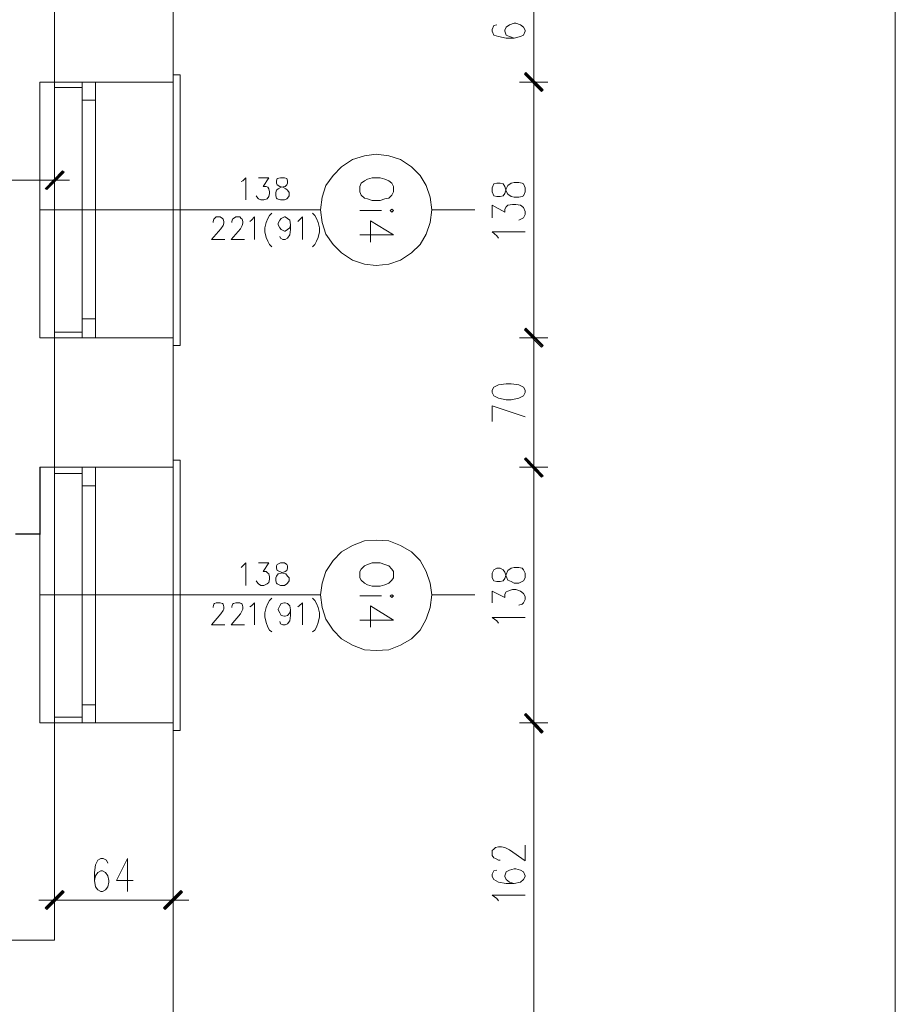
# Model space of a CAD drawing. Header units: inches. Extents: x -1441 to 3871, y -4351 to 2413.
# Tile 306 of 308: x 2130 to 2603, y 761 to 1293. Entities that reach past the tile are written whole.
import ezdxf

# ---------------------------------------------------------------- set-up
doc = ezdxf.new("R2010")
doc.units = ezdxf.units.IN
doc.header["$MEASUREMENT"] = 0
for name, color, linetype in [('at_Entity', 7, 'Continuous'), ('at_Rect', 7, 'Continuous'), ('at_Solid', 7, 'Continuous')]:
    doc.layers.add(name, color=color, linetype=linetype)
doc.dimstyles.get("Standard").update_dxf_attribs({"dimtxt": 0.18, "dimasz": 0.18, "dimexe": 0.18, "dimexo": 0.0625, "dimgap": 0.09, "dimtad": 0, "dimtih": 1, "dimtoh": 1, "dimdec": 4, "dimzin": 0, "dimdsep": 46, "dimtxsty": 'Standard', "dimcen": 0.09, "dimadec": 0, "dimazin": 0, "dimtfac": 1, "dimtdec": 4, "dimtofl": 0, "dimtmove": 0, "dimatfit": 3, "dimfxl": 1, "dimtolj": 1, "dimtzin": 0, "dimarcsym": 0})

# ---------------------------------------------------------------- blocks, each defined once
blk = doc.blocks.new('*D10')
at = {"color": 0, "lineweight": -2, "transparency": 16777216}
for p, q in [((2141.05, 1051.01), (2141.05, 1014.76)), ((2008.14, 988.07), (2008.14, 1015.12)), ((2008.32, 1014.94), (2021.17, 1014.94)), ((2140.87, 1014.94), (2128.02, 1014.94))]:
    blk.add_line(p, q, dxfattribs=at)
at = {"color": 0, "transparency": 16777216}
for points in [[(2008.32, 1014.97), (2008.32, 1014.91), (2008.14, 1014.94)], [(2140.87, 1014.97), (2140.87, 1014.91), (2141.05, 1014.94)]]:
    blk.add_solid(points, dxfattribs=at)
at = {"layer": 'Defpoints', "color": 0, "transparency": 16777216}
for p in [(2141.05, 1051.07), (2141.05, 1014.94), (2008.14, 988.01)]:
    blk.add_point(p, dxfattribs=at)
at = {"color": 0, "transparency": 16777216, "insert": (2074.6, 1014.94), "char_height": 20, "attachment_point": 5}
blk.add_mtext('\\A1;132 cm ', dxfattribs=at)

msp = doc.modelspace()

# ---------------------------------------------------------------- hatches: boundary and pattern name
at = {"layer": 'at_Solid', "lineweight": 15}
for points in [[(2412.80588, 1254.67309), (2402.64485, 1263.16448), (2403.49398, 1264.02315)], [(2403.49398, 1264.02315), (2402.64485, 1263.16448), (2412.80588, 1254.67309)], [(2411.95674, 1253.86212), (2412.80588, 1254.67309), (2402.64485, 1263.16448)], [(2402.64485, 1263.16448), (2412.80588, 1254.67309), (2411.95674, 1253.86212)], [(2153.32742, 1211.07129), (2144.86467, 1200.91025), (2144.01553, 1201.33959)], [(2154.17656, 1210.26031), (2153.32742, 1211.07129), (2144.86467, 1200.91025)], [(2412.80588, 1116.71202), (2402.64485, 1125.15569), (2403.49398, 1126.01437)], [(2403.49398, 1126.01437), (2402.64485, 1125.15569), (2412.80588, 1116.71202)], [(2411.95674, 1115.85334), (2412.80588, 1116.71202), (2402.64485, 1125.15569)], [(2402.64485, 1125.15569), (2412.80588, 1116.71202), (2411.95674, 1115.85334)], [(2412.80588, 1046.44346), (2402.64485, 1055.31648), (2403.49398, 1056.17515)], [(2403.49398, 1056.17515), (2402.64485, 1055.31648), (2412.80588, 1046.44346)], [(2411.95674, 1046.01412), (2412.80588, 1046.44346), (2402.64485, 1055.31648)], [(2402.64485, 1055.31648), (2412.80588, 1046.44346), (2411.95674, 1045.58478)], [(2412.80588, 908.43468), (2402.64485, 917.30769), (2403.49398, 918.16637)], [(2403.49398, 918.16637), (2402.64485, 917.30769), (2412.80588, 908.43468)], [(2411.95674, 908.00534), (2412.80588, 908.43468), (2402.64485, 917.30769)], [(2402.64485, 917.30769), (2412.80588, 908.43468), (2411.95674, 907.576)], [(2144.01553, 813.21673), (2144.86467, 812.35805), (2153.32742, 822.51908)], [(2144.86467, 812.35805), (2153.32742, 822.51908), (2154.17656, 821.6604)], [(2217.24653, 822.51908), (2208.779, 812.35805), (2207.93463, 813.21673)], [(2218.0909, 821.6604), (2217.24653, 822.51908), (2208.779, 812.35805)]]:
    msp.add_hatch(color=7, dxfattribs=at).paths.add_polyline_path(points)

# ---------------------------------------------------------------- linework, layer by layer
at = {"layer": 'at_Entity', "color": 7, "lineweight": 15}
for p, q in [((2213.01038, 750.96251), (2213.01038, 1625.90861)), ((2149.09605, 795.85233), (2149.09605, 1581.06649)), ((2407.72536, 1321.1253), (2407.72536, 1264.40479)), ((2386.13913, 1289.40189), (2385.28999, 1287.30289)), ((2385.28999, 1287.30289), (2385.28999, 1286.44421)), ((2385.28999, 1286.44421), (2386.13913, 1284.29752)), ((2387.82786, 1289.83123), (2386.13913, 1289.40189)), ((2392.90838, 1288.54321), (2392.06401, 1286.87355)), ((2392.06401, 1286.87355), (2392.06401, 1286.44421)), ((2392.06401, 1286.44421), (2392.90838, 1284.29752)), ((2394.60189, 1289.83123), (2392.90838, 1288.54321)), ((2397.14453, 1290.6899), (2394.60189, 1289.83123)), ((2397.9889, 1290.6899), (2397.14453, 1290.6899)), ((2400.53154, 1289.83123), (2397.9889, 1290.6899)), ((2402.22505, 1288.54321), (2400.53154, 1289.83123)), ((2403.06941, 1286.87355), (2402.22505, 1288.54321)), ((2402.22505, 1284.29752), (2403.06941, 1286.44421)), ((2403.06941, 1286.44421), (2403.06941, 1286.87355)), ((2386.13913, 1284.29752), (2388.677, 1283.48654)), ((2388.677, 1283.48654), (2392.90838, 1282.62786)), ((2392.90838, 1284.29752), (2394.60189, 1283.48654)), ((2392.90838, 1282.62786), (2397.14453, 1282.62786)), ((2394.60189, 1283.48654), (2397.14453, 1282.62786)), ((2397.14453, 1282.62786), (2400.53154, 1283.48654)), ((2400.53154, 1283.48654), (2402.22505, 1284.29752)), ((2407.72536, 1266.98083), (2407.72536, 1250.47511)), ((2407.72536, 1250.47511), (2407.72536, 1266.98083)), ((2213.01038, 1262.73514), (2216.82196, 1262.73514)), ((2213.01038, 1262.73514), (2213.01038, 1116.71202)), ((2216.82196, 1262.73514), (2216.82196, 1116.71202)), ((2402.64485, 1263.16448), (2403.49398, 1264.02315)), ((2403.49398, 1264.02315), (2402.64485, 1263.16448)), ((2412.80588, 1254.67309), (2402.64485, 1263.16448)), ((2402.64485, 1263.16448), (2411.95674, 1253.86212)), ((2412.80588, 1254.67309), (2402.64485, 1263.16448)), ((2402.64485, 1263.16448), (2412.80588, 1254.67309)), ((2402.64485, 1263.16448), (2412.80588, 1254.67309)), ((2411.95674, 1253.86212), (2402.64485, 1263.16448)), ((2403.06941, 1263.59381), (2412.38131, 1254.24376)), ((2412.38131, 1254.24376), (2403.06941, 1263.59381)), ((2403.49398, 1264.02315), (2412.80588, 1254.67309)), ((2412.80588, 1254.67309), (2403.49398, 1264.02315)), ((2141.05309, 1120.91), (2141.05309, 1258.91879)), ((2141.05309, 1258.91879), (2149.09605, 1258.91879)), ((2149.09605, 1258.91879), (2149.09605, 1120.91)), ((2213.01038, 1258.91879), (2149.09605, 1258.91879)), ((2163.91303, 1255.96111), (2149.09605, 1255.96111)), ((2163.91303, 1258.91879), (2213.01038, 1258.91879)), ((2415.34375, 1258.91879), (2400.10697, 1258.91879)), ((2400.10697, 1258.91879), (2415.34375, 1258.91879)), ((2411.95674, 1253.86212), (2412.80588, 1254.67309)), ((2412.80588, 1254.67309), (2411.95674, 1253.86212)), ((2163.91303, 1249.18709), (2163.91303, 1131.07104)), ((2171.10685, 1249.18709), (2171.10685, 1131.07104)), ((2407.72536, 1253.43278), (2407.72536, 1126.44371)), ((2304.0208, 1213.21799), (2309.94569, 1217.03434)), ((2309.94569, 1217.03434), (2316.29514, 1219.13333)), ((2316.29514, 1219.13333), (2322.64459, 1219.99201)), ((2322.64459, 1219.99201), (2329.41862, 1219.13333)), ((2329.41862, 1219.13333), (2335.76807, 1217.03434)), ((2335.76807, 1217.03434), (2341.69295, 1213.21799)), ((2149.09605, 1213.21799), (2149.09605, 1198.38192)), ((2299.36485, 1208.54296), (2304.0208, 1213.21799)), ((2341.69295, 1213.21799), (2346.3489, 1208.54296)), ((2144.01553, 1201.33959), (2153.32742, 1211.07129)), ((2144.4401, 1201.33959), (2153.75199, 1210.68965)), ((2153.32742, 1211.07129), (2144.86467, 1200.91025)), ((2153.32742, 1211.07129), (2144.86467, 1200.91025)), ((2144.86467, 1200.91025), (2154.17656, 1210.26031)), ((2154.17656, 1210.26031), (2153.32742, 1211.07129)), ((2250.6873, 1205.58528), (2252.37604, 1207.30264)), ((2252.37604, 1207.30264), (2252.37604, 1195.42425)), ((2259.15006, 1207.30264), (2264.65515, 1207.30264)), ((2264.65515, 1207.30264), (2261.6927, 1202.62761)), ((2269.31109, 1206.8733), (2268.88652, 1205.58528)), ((2271.0046, 1207.30264), (2269.31109, 1206.8733)), ((2273.1179, 1207.30264), (2271.0046, 1207.30264)), ((2274.38684, 1206.8733), (2273.1179, 1207.30264)), ((2274.81141, 1205.58528), (2274.38684, 1206.8733)), ((2295.55327, 1203.05695), (2299.36485, 1208.54296)), ((2317.98865, 1206.44396), (2316.29514, 1205.58528)), ((2320.52652, 1207.30264), (2317.98865, 1206.44396)), ((2324.76267, 1207.30264), (2320.52652, 1207.30264)), ((2327.30054, 1206.44396), (2324.76267, 1207.30264)), ((2329.41862, 1205.58528), (2327.30054, 1206.44396)), ((2346.3489, 1208.54296), (2349.73591, 1203.05695)), ((2143.59096, 1206.01462), (1977.66557, 1206.01462)), ((2140.62852, 1206.01462), (2157.13901, 1206.01462)), ((2144.86467, 1200.91025), (2144.01553, 1201.33959)), ((2249.83816, 1205.15594), (2250.6873, 1205.58528)), ((2261.6927, 1202.62761), (2263.38144, 1202.62761)), ((2263.38144, 1202.62761), (2264.23058, 1202.19827)), ((2264.23058, 1202.19827), (2264.65515, 1201.33959)), ((2264.65515, 1201.33959), (2265.07494, 1199.66994)), ((2268.88652, 1205.58528), (2268.88652, 1204.29727)), ((2268.88652, 1204.29727), (2269.31109, 1203.48629)), ((2268.88652, 1200.52862), (2269.73566, 1201.33959)), ((2269.31109, 1203.48629), (2270.58003, 1202.62761)), ((2269.73566, 1201.33959), (2271.4244, 1202.19827)), ((2270.58003, 1202.62761), (2272.27354, 1202.19827)), ((2271.4244, 1202.19827), (2273.54247, 1202.62761)), ((2272.27354, 1202.19827), (2273.96704, 1201.33959)), ((2273.54247, 1202.62761), (2274.38684, 1203.48629)), ((2273.96704, 1201.33959), (2274.81141, 1200.52862)), ((2274.38684, 1203.48629), (2274.81141, 1204.29727)), ((2274.81141, 1204.29727), (2274.81141, 1205.58528)), ((2293.4352, 1196.71227), (2295.55327, 1203.05695)), ((2314.60163, 1204.29727), (2313.75727, 1202.62761)), ((2313.75727, 1202.62761), (2313.75727, 1199.66994)), ((2316.29514, 1205.58528), (2314.60163, 1204.29727)), ((2331.11212, 1204.29727), (2329.41862, 1205.58528)), ((2331.95649, 1202.62761), (2331.11212, 1204.29727)), ((2331.95649, 1199.66994), (2331.95649, 1202.62761)), ((2349.73591, 1203.05695), (2351.84922, 1196.71227)), ((2386.13913, 1203.91563), (2385.28999, 1201.76893)), ((2385.28999, 1201.76893), (2385.28999, 1199.66994)), ((2387.82786, 1204.29727), (2386.13913, 1203.91563)), ((2389.52614, 1204.29727), (2387.82786, 1204.29727)), ((2391.21965, 1203.91563), (2389.52614, 1204.29727)), ((2392.06401, 1202.62761), (2391.21965, 1203.91563)), ((2392.90838, 1200.09928), (2392.06401, 1202.62761)), ((2392.06401, 1198.81126), (2392.90838, 1201.33959)), ((2392.90838, 1201.33959), (2393.75752, 1203.05695)), ((2393.75752, 1203.05695), (2395.45102, 1204.29727)), ((2395.45102, 1204.29727), (2397.14453, 1204.72661)), ((2397.14453, 1204.72661), (2399.6824, 1204.72661)), ((2399.6824, 1204.72661), (2401.37591, 1204.29727)), ((2401.37591, 1204.29727), (2402.22505, 1203.91563)), ((2402.22505, 1203.91563), (2403.06941, 1201.76893)), ((2403.06941, 1201.76893), (2403.06941, 1199.66994)), ((2258.73026, 1196.28293), (2257.88112, 1197.52324)), ((2259.15006, 1195.85359), (2258.73026, 1196.28293)), ((2260.419, 1195.42425), (2259.15006, 1195.85359)), ((2263.80601, 1195.85359), (2262.1125, 1195.42425)), ((2264.65515, 1197.14161), (2263.80601, 1195.85359)), ((2265.07494, 1198.81126), (2264.65515, 1197.14161)), ((2265.07494, 1199.66994), (2265.07494, 1198.81126)), ((2268.46195, 1199.2406), (2268.88652, 1200.52862)), ((2268.46195, 1197.52324), (2268.46195, 1199.2406)), ((2268.88652, 1196.28293), (2268.46195, 1197.52324)), ((2269.31109, 1195.85359), (2268.88652, 1196.28293)), ((2271.0046, 1195.42425), (2269.31109, 1195.85359)), ((2274.38684, 1195.85359), (2273.1179, 1195.42425)), ((2274.81141, 1196.28293), (2274.38684, 1195.85359)), ((2274.81141, 1200.52862), (2275.66055, 1199.2406)), ((2275.66055, 1197.52324), (2274.81141, 1196.28293)), ((2275.66055, 1199.2406), (2275.66055, 1197.52324)), ((2292.59083, 1189.93825), (2293.4352, 1196.71227)), ((2313.75727, 1199.66994), (2314.60163, 1197.95258)), ((2314.60163, 1197.95258), (2316.29514, 1196.28293)), ((2316.29514, 1196.28293), (2317.98865, 1195.85359)), ((2317.98865, 1195.85359), (2320.52652, 1194.99491)), ((2324.76267, 1194.99491), (2327.30054, 1195.85359)), ((2327.30054, 1195.85359), (2329.41862, 1196.28293)), ((2329.41862, 1196.28293), (2331.11212, 1197.95258)), ((2331.11212, 1197.95258), (2331.95649, 1199.66994)), ((2351.84922, 1196.71227), (2352.69836, 1189.93825)), ((2385.28999, 1199.66994), (2386.13913, 1197.52324)), ((2386.13913, 1197.52324), (2387.82786, 1197.14161)), ((2387.82786, 1197.14161), (2389.52614, 1197.14161)), ((2389.52614, 1197.14161), (2391.21965, 1197.52324)), ((2391.21965, 1197.52324), (2392.06401, 1198.81126)), ((2393.75752, 1198.38192), (2392.90838, 1200.09928)), ((2395.45102, 1197.14161), (2393.75752, 1198.38192)), ((2397.14453, 1196.71227), (2395.45102, 1197.14161)), ((2399.6824, 1196.71227), (2397.14453, 1196.71227)), ((2401.37591, 1197.14161), (2399.6824, 1196.71227)), ((2402.22505, 1197.52324), (2401.37591, 1197.14161)), ((2403.06941, 1199.66994), (2402.22505, 1197.52324)), ((2262.1125, 1195.42425), (2260.419, 1195.42425)), ((2273.1179, 1195.42425), (2271.0046, 1195.42425)), ((2320.52652, 1194.99491), (2324.76267, 1194.99491)), ((2385.28999, 1185.69256), (2385.28999, 1192.46658)), ((2385.28999, 1192.46658), (2392.06401, 1188.65023)), ((2392.06401, 1190.36759), (2392.90838, 1191.6079)), ((2392.90838, 1191.6079), (2393.75752, 1192.46658)), ((2393.75752, 1192.46658), (2396.29539, 1192.89592)), ((2396.29539, 1192.89592), (2397.9889, 1192.89592)), ((2397.9889, 1192.89592), (2400.53154, 1192.46658)), ((2400.53154, 1192.46658), (2402.22505, 1191.17856)), ((2402.22505, 1191.17856), (2403.06941, 1189.07957)), ((2141.05309, 1189.93825), (2292.59083, 1189.93825)), ((2235.02118, 1184.83388), (2235.44575, 1185.26322)), ((2235.44575, 1185.26322), (2236.29489, 1186.1219)), ((2236.29489, 1186.1219), (2238.40819, 1186.1219)), ((2238.40819, 1186.1219), (2239.6819, 1185.26322)), ((2239.6819, 1185.26322), (2240.1017, 1184.83388)), ((2245.18222, 1184.83388), (2245.60678, 1185.26322)), ((2245.60678, 1185.26322), (2246.87572, 1186.1219)), ((2246.87572, 1186.1219), (2248.9938, 1186.1219)), ((2248.9938, 1186.1219), (2249.83816, 1185.26322)), ((2249.83816, 1185.26322), (2250.26273, 1184.83388)), ((2255.34325, 1184.40454), (2257.03675, 1186.1219)), ((2257.03675, 1186.1219), (2257.03675, 1173.86187)), ((2264.23058, 1185.26322), (2263.38144, 1183.16422)), ((2265.07494, 1186.98057), (2264.23058, 1185.26322)), ((2266.34865, 1188.22089), (2265.07494, 1186.98057)), ((2270.58003, 1184.40454), (2271.4244, 1185.26322)), ((2271.4244, 1185.26322), (2273.1179, 1186.1219)), ((2273.1179, 1186.1219), (2273.54247, 1186.1219)), ((2273.54247, 1186.1219), (2274.81141, 1185.26322)), ((2274.81141, 1185.26322), (2276.08034, 1184.40454)), ((2281.16086, 1184.40454), (2282.85437, 1186.1219)), ((2282.85437, 1186.1219), (2282.85437, 1173.86187)), ((2288.35945, 1188.22089), (2289.62839, 1186.98057)), ((2289.62839, 1186.98057), (2290.47276, 1185.26322)), ((2290.47276, 1185.26322), (2291.3219, 1183.16422)), ((2293.4352, 1183.16422), (2292.59083, 1189.93825)), ((2325.60704, 1189.50891), (2313.75727, 1189.50891)), ((2331.11212, 1190.36759), (2330.26298, 1189.50891)), ((2330.26298, 1189.50891), (2331.11212, 1188.65023)), ((2331.95649, 1189.50891), (2331.11212, 1190.36759)), ((2331.11212, 1188.65023), (2331.95649, 1189.50891)), ((2352.69836, 1189.93825), (2351.84922, 1183.16422)), ((2352.69836, 1189.93825), (2375.97809, 1189.93825)), ((2392.06401, 1188.65023), (2392.06401, 1190.36759)), ((2401.37591, 1185.26322), (2399.6824, 1184.40454)), ((2402.22505, 1185.69256), (2401.37591, 1185.26322)), ((2403.06941, 1187.40991), (2402.22505, 1185.69256)), ((2403.06941, 1189.07957), (2403.06941, 1187.40991)), ((2238.83276, 1179.77721), (2233.75225, 1173.86187)), ((2234.60138, 1183.59356), (2235.02118, 1184.83388)), ((2234.60138, 1183.16422), (2234.60138, 1183.59356)), ((2240.1017, 1181.44687), (2238.83276, 1179.77721)), ((2240.1017, 1184.83388), (2240.52627, 1183.59356)), ((2240.52627, 1182.73488), (2240.1017, 1181.44687)), ((2240.52627, 1183.59356), (2240.52627, 1182.73488)), ((2249.41359, 1179.77721), (2244.33785, 1173.86187)), ((2244.75765, 1183.59356), (2245.18222, 1184.83388)), ((2244.75765, 1183.16422), (2244.75765, 1183.59356)), ((2250.26273, 1181.44687), (2249.41359, 1179.77721)), ((2250.26273, 1184.83388), (2250.6873, 1183.59356)), ((2250.6873, 1182.73488), (2250.26273, 1181.44687)), ((2250.6873, 1183.59356), (2250.6873, 1182.73488)), ((2254.49411, 1183.59356), (2255.34325, 1184.40454)), ((2263.38144, 1183.16422), (2262.53707, 1180.20655)), ((2262.53707, 1180.20655), (2262.53707, 1178.05985)), ((2269.73566, 1182.73488), (2270.58003, 1184.40454)), ((2269.73566, 1181.87621), (2269.73566, 1182.73488)), ((2270.58003, 1180.20655), (2269.73566, 1181.87621)), ((2271.4244, 1179.34787), (2270.58003, 1180.20655)), ((2276.08034, 1180.20655), (2274.81141, 1179.34787)), ((2276.08034, 1184.40454), (2276.50491, 1181.87621)), ((2276.50491, 1181.87621), (2276.08034, 1180.20655)), ((2276.50491, 1181.87621), (2276.50491, 1179.34787)), ((2280.31649, 1183.59356), (2281.16086, 1184.40454)), ((2291.3219, 1183.16422), (2292.16626, 1180.20655)), ((2292.16626, 1180.20655), (2292.16626, 1178.05985)), ((2295.55327, 1176.81954), (2293.4352, 1183.16422)), ((2331.95649, 1176.3902), (2319.68215, 1183.9752)), ((2319.68215, 1183.9752), (2319.68215, 1172.57385)), ((2351.84922, 1183.16422), (2349.73591, 1176.81954)), ((2262.53707, 1178.05985), (2263.38144, 1175.10218)), ((2263.38144, 1175.10218), (2264.23058, 1173.00319)), ((2271.0046, 1174.67284), (2270.58003, 1175.53152)), ((2272.27354, 1173.86187), (2271.0046, 1174.67284)), ((2273.1179, 1178.48919), (2271.4244, 1179.34787)), ((2273.54247, 1178.48919), (2273.1179, 1178.48919)), ((2274.81141, 1179.34787), (2273.54247, 1178.48919)), ((2274.81141, 1174.67284), (2273.54247, 1173.86187)), ((2276.08034, 1176.3902), (2274.81141, 1174.67284)), ((2276.50491, 1179.34787), (2276.08034, 1176.3902)), ((2291.3219, 1175.10218), (2290.47276, 1173.00319)), ((2292.16626, 1178.05985), (2291.3219, 1175.10218)), ((2299.36485, 1171.28583), (2295.55327, 1176.81954)), ((2331.95649, 1176.3902), (2313.75727, 1176.3902)), ((2349.73591, 1176.81954), (2346.3489, 1171.28583)), ((2387.82786, 1175.96086), (2385.28999, 1178.05985)), ((2385.28999, 1178.05985), (2403.06941, 1178.05985)), ((2388.677, 1174.67284), (2387.82786, 1175.96086)), ((2233.75225, 1173.86187), (2240.95084, 1173.86187)), ((2244.33785, 1173.86187), (2251.53167, 1173.86187)), ((2264.23058, 1173.00319), (2265.07494, 1171.28583)), ((2265.07494, 1171.28583), (2266.34865, 1170.04552)), ((2273.54247, 1173.86187), (2272.27354, 1173.86187)), ((2289.62839, 1171.28583), (2288.35945, 1170.04552)), ((2290.47276, 1173.00319), (2289.62839, 1171.28583)), ((2304.0208, 1166.65851), (2299.36485, 1171.28583)), ((2346.3489, 1171.28583), (2341.69295, 1166.65851)), ((2309.94569, 1162.84216), (2304.0208, 1166.65851)), ((2341.69295, 1166.65851), (2335.76807, 1162.84216)), ((2316.29514, 1160.69546), (2309.94569, 1162.84216)), ((2322.64459, 1159.88448), (2316.29514, 1160.69546)), ((2329.41862, 1160.69546), (2322.64459, 1159.88448)), ((2335.76807, 1162.84216), (2329.41862, 1160.69546)), ((2407.72536, 1128.97204), (2407.72536, 1112.46633)), ((2407.72536, 1112.46633), (2407.72536, 1128.97204)), ((2163.91303, 1123.91538), (2149.09605, 1123.91538)), ((2402.64485, 1125.15569), (2403.49398, 1126.01437)), ((2403.49398, 1126.01437), (2402.64485, 1125.15569)), ((2412.80588, 1116.71202), (2402.64485, 1125.15569)), ((2402.64485, 1125.15569), (2411.95674, 1115.85334)), ((2412.80588, 1116.71202), (2402.64485, 1125.15569)), ((2402.64485, 1125.15569), (2412.80588, 1116.71202)), ((2402.64485, 1125.15569), (2412.80588, 1116.71202)), ((2411.95674, 1115.85334), (2402.64485, 1125.15569)), ((2403.06941, 1125.58503), (2412.38131, 1116.28268)), ((2412.38131, 1116.28268), (2403.06941, 1125.58503)), ((2403.49398, 1126.01437), (2412.80588, 1116.71202)), ((2412.80588, 1116.71202), (2403.49398, 1126.01437)), ((2149.09605, 1120.91), (2141.05309, 1120.91)), ((2213.01038, 1120.91), (2149.09605, 1120.91)), ((2163.91303, 1120.91), (2213.01038, 1120.91)), ((2216.82196, 1116.71202), (2213.01038, 1116.71202)), ((2415.34375, 1120.91), (2400.10697, 1120.91)), ((2400.10697, 1120.91), (2415.34375, 1120.91)), ((2411.95674, 1115.85334), (2412.80588, 1116.71202)), ((2412.80588, 1116.71202), (2411.95674, 1115.85334)), ((2407.72536, 1115.424), (2407.72536, 1056.60449)), ((2388.677, 1095.53127), (2386.13913, 1094.24325)), ((2392.90838, 1095.96061), (2388.677, 1095.53127)), ((2395.45102, 1095.96061), (2392.90838, 1095.96061)), ((2399.6824, 1095.53127), (2395.45102, 1095.96061)), ((2402.22505, 1094.24325), (2399.6824, 1095.53127)), ((2386.13913, 1094.24325), (2385.28999, 1092.5736)), ((2385.28999, 1092.5736), (2385.28999, 1091.28558)), ((2385.28999, 1091.28558), (2386.13913, 1089.61593)), ((2386.13913, 1089.61593), (2388.677, 1088.32791)), ((2399.6824, 1088.32791), (2402.22505, 1089.61593)), ((2403.06941, 1092.5736), (2402.22505, 1094.24325)), ((2402.22505, 1089.61593), (2403.06941, 1091.28558)), ((2403.06941, 1091.28558), (2403.06941, 1092.5736)), ((2388.677, 1088.32791), (2392.90838, 1087.46923)), ((2392.90838, 1087.46923), (2395.45102, 1087.46923)), ((2395.45102, 1087.46923), (2399.6824, 1088.32791)), ((2385.28999, 1075.63854), (2385.28999, 1084.08222)), ((2385.28999, 1084.08222), (2403.06941, 1078.16688)), ((2407.72536, 1059.13283), (2407.72536, 1042.62711)), ((2407.72536, 1042.62711), (2407.72536, 1059.13283)), ((2213.01038, 1054.88714), (2216.82196, 1054.88714)), ((2213.01038, 1054.88714), (2213.01038, 908.86402)), ((2216.82196, 1054.88714), (2216.82196, 908.86402)), ((2402.64485, 1055.31648), (2403.49398, 1056.17515)), ((2403.49398, 1056.17515), (2402.64485, 1055.31648)), ((2412.80588, 1046.44346), (2402.64485, 1055.31648)), ((2402.64485, 1055.31648), (2411.95674, 1046.01412)), ((2412.80588, 1046.44346), (2402.64485, 1055.31648)), ((2402.64485, 1055.31648), (2412.80588, 1046.44346)), ((2402.64485, 1055.31648), (2412.80588, 1046.44346)), ((2411.95674, 1045.58478), (2402.64485, 1055.31648)), ((2403.06941, 1055.74581), (2412.38131, 1046.44346)), ((2412.38131, 1046.01412), (2403.06941, 1055.74581)), ((2403.49398, 1056.17515), (2412.80588, 1046.44346)), ((2412.80588, 1046.44346), (2403.49398, 1056.17515)), ((2141.05309, 913.10971), (2141.05309, 1051.07079)), ((2141.05309, 1051.07079), (2149.09605, 1051.07079)), ((2149.09605, 1051.07079), (2149.09605, 913.10971)), ((2213.01038, 1051.07079), (2149.09605, 1051.07079)), ((2163.91303, 1047.68377), (2149.09605, 1047.68377)), ((2163.91303, 1051.07079), (2213.01038, 1051.07079)), ((2415.34375, 1051.07079), (2400.10697, 1051.07079)), ((2400.10697, 1051.07079), (2415.34375, 1051.07079)), ((2407.72536, 1045.15544), (2407.72536, 918.59571)), ((2411.95674, 1046.01412), (2412.80588, 1046.44346)), ((2412.80588, 1046.44346), (2411.95674, 1045.58478)), ((2163.91303, 1040.90975), (2163.91303, 922.8414)), ((2171.10685, 1040.90975), (2171.10685, 922.8414)), ((2309.94569, 1008.757), (2316.29514, 1011.28533)), ((2316.29514, 1011.28533), (2322.64459, 1011.71467)), ((2322.64459, 1011.71467), (2329.41862, 1011.28533)), ((2329.41862, 1011.28533), (2335.76807, 1008.757)), ((2299.36485, 1000.69496), (2304.0208, 1005.36999)), ((2304.0208, 1005.36999), (2309.94569, 1008.757)), ((2335.76807, 1008.757), (2341.69295, 1005.36999)), ((2341.69295, 1005.36999), (2346.3489, 1000.69496)), ((2250.6873, 997.73728), (2252.37604, 999.45464)), ((2252.37604, 999.45464), (2252.37604, 987.14691)), ((2259.15006, 999.45464), (2264.65515, 999.45464)), ((2264.65515, 999.45464), (2261.6927, 994.77961)), ((2271.0046, 999.45464), (2269.31109, 998.59596)), ((2273.1179, 999.45464), (2271.0046, 999.45464)), ((2274.38684, 998.59596), (2273.1179, 999.45464)), ((2295.55327, 994.77961), (2299.36485, 1000.69496)), ((2320.52652, 999.45464), (2317.98865, 998.59596)), ((2324.76267, 999.45464), (2320.52652, 999.45464)), ((2327.30054, 998.59596), (2324.76267, 999.45464)), ((2346.3489, 1000.69496), (2349.73591, 994.77961)), ((2249.83816, 996.92631), (2250.6873, 997.73728)), ((2261.6927, 994.77961), (2263.38144, 994.77961)), ((2263.38144, 994.77961), (2264.23058, 993.92093)), ((2264.23058, 993.92093), (2264.65515, 993.5393)), ((2269.31109, 998.59596), (2268.88652, 997.73728)), ((2268.88652, 997.73728), (2268.88652, 996.49697)), ((2268.88652, 996.49697), (2269.31109, 995.20895)), ((2269.31109, 995.20895), (2270.58003, 994.77961)), ((2269.73566, 993.5393), (2271.4244, 993.92093)), ((2270.58003, 994.77961), (2272.27354, 993.92093)), ((2271.4244, 993.92093), (2273.54247, 994.77961)), ((2272.27354, 993.92093), (2273.96704, 993.5393)), ((2273.54247, 994.77961), (2274.38684, 995.20895)), ((2274.81141, 997.73728), (2274.38684, 998.59596)), ((2274.38684, 995.20895), (2274.81141, 996.49697)), ((2274.81141, 996.49697), (2274.81141, 997.73728)), ((2293.4352, 988.43493), (2295.55327, 994.77961)), ((2314.60163, 996.06763), (2313.75727, 994.77961)), ((2313.75727, 994.77961), (2313.75727, 991.3926)), ((2316.29514, 997.73728), (2314.60163, 996.06763)), ((2317.98865, 998.59596), (2316.29514, 997.73728)), ((2329.41862, 997.73728), (2327.30054, 998.59596)), ((2331.11212, 996.06763), (2329.41862, 997.73728)), ((2331.95649, 994.77961), (2331.11212, 996.06763)), ((2331.95649, 991.3926), (2331.95649, 994.77961)), ((2349.73591, 994.77961), (2351.84922, 988.43493)), ((2386.13913, 995.63829), (2385.28999, 993.92093)), ((2385.28999, 993.92093), (2385.28999, 991.3926)), ((2387.82786, 996.49697), (2386.13913, 995.63829)), ((2389.52614, 996.49697), (2387.82786, 996.49697)), ((2391.21965, 995.63829), (2389.52614, 996.49697)), ((2392.06401, 994.35027), (2391.21965, 995.63829)), ((2392.90838, 992.25128), (2392.06401, 994.35027)), ((2392.90838, 993.10996), (2393.75752, 995.20895)), ((2393.75752, 995.20895), (2395.45102, 996.49697)), ((2395.45102, 996.49697), (2397.14453, 996.92631)), ((2397.14453, 996.92631), (2399.6824, 996.92631)), ((2399.6824, 996.92631), (2401.37591, 996.49697)), ((2401.37591, 996.49697), (2402.22505, 995.63829)), ((2402.22505, 995.63829), (2403.06941, 993.92093)), ((2403.06941, 993.92093), (2403.06941, 991.3926)), ((2258.73026, 988.43493), (2257.88112, 989.72295)), ((2264.65515, 988.86427), (2263.80601, 988.00559)), ((2264.65515, 993.5393), (2265.07494, 991.82194)), ((2265.07494, 990.53392), (2264.65515, 988.86427)), ((2265.07494, 991.82194), (2265.07494, 990.53392)), ((2268.46195, 991.3926), (2268.88652, 992.25128)), ((2268.46195, 989.72295), (2268.46195, 991.3926)), ((2268.88652, 988.43493), (2268.46195, 989.72295)), ((2268.88652, 992.25128), (2269.73566, 993.5393)), ((2273.96704, 993.5393), (2274.81141, 992.25128)), ((2274.81141, 992.25128), (2275.66055, 991.3926)), ((2275.66055, 989.72295), (2274.81141, 988.43493)), ((2275.66055, 991.3926), (2275.66055, 989.72295)), ((2313.75727, 991.3926), (2314.60163, 990.15229)), ((2314.60163, 990.15229), (2316.29514, 988.43493)), ((2329.41862, 988.43493), (2331.11212, 990.15229)), ((2331.11212, 990.15229), (2331.95649, 991.3926)), ((2385.28999, 991.3926), (2386.13913, 989.72295)), ((2386.13913, 989.72295), (2387.82786, 989.29361)), ((2387.82786, 989.29361), (2389.52614, 989.29361)), ((2389.52614, 989.29361), (2391.21965, 989.72295)), ((2391.21965, 989.72295), (2392.06401, 990.96326)), ((2392.06401, 990.96326), (2392.90838, 993.10996)), ((2393.75752, 990.15229), (2392.90838, 992.25128)), ((2395.45102, 989.29361), (2393.75752, 990.15229)), ((2397.14453, 988.43493), (2395.45102, 989.29361)), ((2401.37591, 989.29361), (2399.6824, 988.43493)), ((2402.22505, 989.72295), (2401.37591, 989.29361)), ((2403.06941, 991.3926), (2402.22505, 989.72295)), ((2259.15006, 988.00559), (2258.73026, 988.43493)), ((2260.419, 987.14691), (2259.15006, 988.00559)), ((2262.1125, 987.14691), (2260.419, 987.14691)), ((2263.80601, 988.00559), (2262.1125, 987.14691)), ((2269.31109, 988.00559), (2268.88652, 988.43493)), ((2271.0046, 987.14691), (2269.31109, 988.00559)), ((2273.1179, 987.14691), (2271.0046, 987.14691)), ((2274.38684, 988.00559), (2273.1179, 987.14691)), ((2274.81141, 988.43493), (2274.38684, 988.00559)), ((2292.59083, 982.09025), (2293.4352, 988.43493)), ((2316.29514, 988.43493), (2317.98865, 987.57625)), ((2317.98865, 987.57625), (2320.52652, 986.76528)), ((2320.52652, 986.76528), (2324.76267, 986.76528)), ((2324.76267, 986.76528), (2327.30054, 987.57625)), ((2327.30054, 987.57625), (2329.41862, 988.43493)), ((2351.84922, 988.43493), (2352.69836, 982.09025)), ((2385.28999, 977.84456), (2385.28999, 984.18924)), ((2385.28999, 984.18924), (2392.06401, 980.80223)), ((2392.06401, 982.51959), (2392.90838, 983.8076)), ((2392.90838, 983.8076), (2393.75752, 984.18924)), ((2393.75752, 984.18924), (2396.29539, 985.04792)), ((2396.29539, 985.04792), (2397.9889, 985.04792)), ((2399.6824, 988.43493), (2397.14453, 988.43493)), ((2397.9889, 985.04792), (2400.53154, 984.18924)), ((2400.53154, 984.18924), (2402.22505, 982.94893)), ((2141.05309, 982.09025), (2292.59083, 982.09025)), ((2235.44575, 977.41522), (2236.29489, 977.84456)), ((2236.29489, 977.84456), (2238.40819, 977.84456)), ((2238.40819, 977.84456), (2239.6819, 977.41522)), ((2245.60678, 977.41522), (2246.87572, 977.84456)), ((2246.87572, 977.84456), (2248.9938, 977.84456)), ((2248.9938, 977.84456), (2249.83816, 977.41522)), ((2255.34325, 976.1749), (2257.03675, 977.84456)), ((2257.03675, 977.84456), (2257.03675, 966.01387)), ((2265.07494, 979.13257), (2264.23058, 977.41522)), ((2266.34865, 980.42059), (2265.07494, 979.13257)), ((2271.4244, 977.41522), (2273.1179, 977.84456)), ((2273.1179, 977.84456), (2273.54247, 977.84456)), ((2273.54247, 977.84456), (2274.81141, 977.41522)), ((2281.16086, 976.1749), (2282.85437, 977.84456)), ((2282.85437, 977.84456), (2282.85437, 966.01387)), ((2288.35945, 980.42059), (2289.62839, 979.13257)), ((2289.62839, 979.13257), (2290.47276, 977.41522)), ((2293.4352, 975.31622), (2292.59083, 982.09025)), ((2325.60704, 981.66091), (2313.75727, 981.66091)), ((2331.11212, 982.09025), (2330.26298, 981.66091)), ((2330.26298, 981.66091), (2331.11212, 980.80223)), ((2331.95649, 981.66091), (2331.11212, 982.09025)), ((2331.11212, 980.80223), (2331.95649, 981.66091)), ((2352.69836, 982.09025), (2351.84922, 975.31622)), ((2352.69836, 982.09025), (2375.97809, 982.09025)), ((2392.06401, 980.80223), (2392.06401, 982.51959)), ((2402.22505, 977.84456), (2401.37591, 977.03358)), ((2402.22505, 982.94893), (2403.06941, 981.23157)), ((2403.06941, 979.56191), (2402.22505, 977.84456)), ((2403.06941, 981.23157), (2403.06941, 979.56191)), ((2234.60138, 975.74556), (2235.02118, 977.03358)), ((2234.60138, 975.31622), (2234.60138, 975.74556)), ((2235.02118, 977.03358), (2235.44575, 977.41522)), ((2240.1017, 973.64657), (2238.83276, 971.92921)), ((2239.6819, 977.41522), (2240.1017, 977.03358)), ((2240.1017, 977.03358), (2240.52627, 975.74556)), ((2240.52627, 974.45755), (2240.1017, 973.64657)), ((2240.52627, 975.74556), (2240.52627, 974.45755)), ((2244.75765, 975.74556), (2245.18222, 977.03358)), ((2244.75765, 975.31622), (2244.75765, 975.74556)), ((2245.18222, 977.03358), (2245.60678, 977.41522)), ((2250.26273, 973.64657), (2249.41359, 971.92921)), ((2249.83816, 977.41522), (2250.26273, 977.03358)), ((2250.26273, 977.03358), (2250.6873, 975.74556)), ((2250.6873, 974.45755), (2250.26273, 973.64657)), ((2250.6873, 975.74556), (2250.6873, 974.45755)), ((2254.49411, 975.74556), (2255.34325, 976.1749)), ((2263.38144, 975.31622), (2262.53707, 972.35855)), ((2264.23058, 977.41522), (2263.38144, 975.31622)), ((2269.73566, 974.45755), (2270.58003, 976.1749)), ((2269.73566, 974.02821), (2269.73566, 974.45755)), ((2270.58003, 972.35855), (2269.73566, 974.02821)), ((2270.58003, 976.1749), (2271.4244, 977.41522)), ((2274.81141, 977.41522), (2276.08034, 976.1749)), ((2276.08034, 976.1749), (2276.50491, 974.02821)), ((2276.50491, 974.02821), (2276.08034, 972.35855)), ((2276.50491, 974.02821), (2276.50491, 971.07053)), ((2280.31649, 975.74556), (2281.16086, 976.1749)), ((2290.47276, 977.41522), (2291.3219, 975.31622)), ((2291.3219, 975.31622), (2292.16626, 972.35855)), ((2295.55327, 968.97154), (2293.4352, 975.31622)), ((2331.95649, 968.5422), (2319.68215, 976.1749)), ((2319.68215, 976.1749), (2319.68215, 964.72585)), ((2351.84922, 975.31622), (2349.73591, 968.97154)), ((2401.37591, 977.03358), (2399.6824, 976.60424)), ((2238.83276, 971.92921), (2233.75225, 966.01387)), ((2249.41359, 971.92921), (2244.33785, 966.01387)), ((2262.53707, 972.35855), (2262.53707, 970.25956)), ((2262.53707, 970.25956), (2263.38144, 967.25418)), ((2263.38144, 967.25418), (2264.23058, 964.72585)), ((2271.4244, 971.07053), (2270.58003, 972.35855)), ((2271.0046, 966.44321), (2270.58003, 967.68352)), ((2273.1179, 970.64119), (2271.4244, 971.07053)), ((2273.54247, 970.64119), (2273.1179, 970.64119)), ((2274.81141, 971.07053), (2273.54247, 970.64119)), ((2276.08034, 972.35855), (2274.81141, 971.07053)), ((2276.08034, 968.11286), (2274.81141, 966.44321)), ((2276.50491, 971.07053), (2276.08034, 968.11286)), ((2291.3219, 967.25418), (2290.47276, 964.72585)), ((2292.16626, 970.25956), (2291.3219, 967.25418)), ((2292.16626, 972.35855), (2292.16626, 970.25956)), ((2299.36485, 963.0562), (2295.55327, 968.97154)), ((2331.95649, 968.5422), (2313.75727, 968.5422)), ((2349.73591, 968.97154), (2346.3489, 963.0562)), ((2387.82786, 968.11286), (2385.28999, 969.83022)), ((2385.28999, 969.83022), (2403.06941, 969.83022)), ((2388.677, 966.87255), (2387.82786, 968.11286)), ((2233.75225, 966.01387), (2240.95084, 966.01387)), ((2244.33785, 966.01387), (2251.53167, 966.01387)), ((2264.23058, 964.72585), (2265.07494, 963.0562)), ((2265.07494, 963.0562), (2266.34865, 962.19752)), ((2272.27354, 966.01387), (2271.0046, 966.44321)), ((2273.54247, 966.01387), (2272.27354, 966.01387)), ((2274.81141, 966.44321), (2273.54247, 966.01387)), ((2289.62839, 963.0562), (2288.35945, 962.19752)), ((2290.47276, 964.72585), (2289.62839, 963.0562)), ((2304.0208, 958.38117), (2299.36485, 963.0562)), ((2346.3489, 963.0562), (2341.69295, 958.38117)), ((2309.94569, 954.99416), (2304.0208, 958.38117)), ((2341.69295, 958.38117), (2335.76807, 954.99416)), ((2316.29514, 952.46582), (2309.94569, 954.99416)), ((2322.64459, 952.03648), (2316.29514, 952.46582)), ((2329.41862, 952.46582), (2322.64459, 952.03648)), ((2335.76807, 954.99416), (2329.41862, 952.46582)), ((2407.72536, 921.12404), (2407.72536, 904.61833)), ((2407.72536, 904.61833), (2407.72536, 921.12404)), ((2163.91303, 916.06738), (2149.09605, 916.06738)), ((2402.64485, 917.30769), (2403.49398, 918.16637)), ((2403.49398, 918.16637), (2402.64485, 917.30769)), ((2412.80588, 908.43468), (2402.64485, 917.30769)), ((2402.64485, 917.30769), (2411.95674, 908.00534)), ((2412.80588, 908.43468), (2402.64485, 917.30769)), ((2402.64485, 917.30769), (2412.80588, 908.43468)), ((2402.64485, 917.30769), (2412.80588, 908.43468)), ((2411.95674, 907.576), (2402.64485, 917.30769)), ((2403.06941, 917.73703), (2412.38131, 908.43468)), ((2412.38131, 908.00534), (2403.06941, 917.73703)), ((2403.49398, 918.16637), (2412.80588, 908.43468)), ((2412.80588, 908.43468), (2403.49398, 918.16637)), ((2149.09605, 913.10971), (2141.05309, 913.10971)), ((2213.01038, 913.10971), (2149.09605, 913.10971)), ((2163.91303, 913.10971), (2213.01038, 913.10971)), ((2216.82196, 908.86402), (2213.01038, 908.86402)), ((2415.34375, 913.10971), (2400.10697, 913.10971)), ((2400.10697, 913.10971), (2415.34375, 913.10971)), ((2407.72536, 907.14666), (2407.72536, 756.49622)), ((2411.95674, 908.00534), (2412.80588, 908.43468)), ((2412.80588, 908.43468), (2411.95674, 907.576)), ((2386.13913, 844.94014), (2386.9835, 845.79882)), ((2386.9835, 845.79882), (2388.677, 846.22816)), ((2388.677, 846.22816), (2390.37051, 846.22816)), ((2390.37051, 846.22816), (2392.06401, 845.79882)), ((2392.06401, 845.79882), (2394.60189, 844.5108)), ((2403.06941, 838.59546), (2403.06941, 847.03914)), ((2174.06929, 839.88348), (2172.37579, 839.0248)), ((2175.343, 839.88348), (2174.06929, 839.88348)), ((2177.03173, 839.0248), (2175.343, 839.88348)), ((2188.4617, 839.88348), (2182.53682, 828.00509)), ((2188.4617, 839.88348), (2188.4617, 822.08974)), ((2385.28999, 844.08146), (2386.13913, 844.94014)), ((2385.28999, 841.55313), (2385.28999, 844.08146)), ((2386.13913, 840.26511), (2385.28999, 841.55313)), ((2386.9835, 839.88348), (2386.13913, 840.26511)), ((2388.677, 839.0248), (2386.9835, 839.88348)), ((2394.60189, 844.5108), (2403.06941, 838.59546)), ((2171.10685, 836.49647), (2170.68228, 832.25078)), ((2172.37579, 839.0248), (2171.10685, 836.49647)), ((2177.88087, 837.30744), (2177.03173, 839.0248)), ((2389.52614, 839.0248), (2388.677, 839.0248)), ((2397.14453, 834.34977), (2394.60189, 833.5388)), ((2397.9889, 834.34977), (2397.14453, 834.34977)), ((2400.53154, 833.5388), (2397.9889, 834.34977)), ((2170.68228, 832.25078), (2170.68228, 828.00509)), ((2171.10685, 830.53342), (2170.68228, 828.00509)), ((2172.37579, 832.25078), (2171.10685, 830.53342)), ((2174.06929, 833.10946), (2172.37579, 832.25078)), ((2174.91366, 833.10946), (2174.06929, 833.10946)), ((2176.61193, 832.25078), (2174.91366, 833.10946)), ((2177.88087, 830.53342), (2176.61193, 832.25078)), ((2178.30544, 828.00509), (2177.88087, 830.53342)), ((2386.13913, 833.10946), (2385.28999, 831.3921)), ((2385.28999, 831.3921), (2385.28999, 830.15178)), ((2385.28999, 830.15178), (2386.13913, 828.43443)), ((2387.82786, 833.5388), (2386.13913, 833.10946)), ((2392.90838, 832.68012), (2392.06401, 830.53342)), ((2392.06401, 830.53342), (2392.06401, 830.15178)), ((2392.06401, 830.15178), (2392.90838, 828.43443)), ((2394.60189, 833.5388), (2392.90838, 832.68012)), ((2402.22505, 832.68012), (2400.53154, 833.5388)), ((2403.06941, 830.53342), (2402.22505, 832.68012)), ((2402.22505, 828.43443), (2403.06941, 830.15178)), ((2403.06941, 830.15178), (2403.06941, 830.53342)), ((2149.09605, 809.82972), (2149.09605, 825.04742)), ((2170.68228, 828.00509), (2171.10685, 824.61808)), ((2171.10685, 824.61808), (2172.37579, 822.94842)), ((2176.61193, 822.94842), (2177.88087, 824.61808)), ((2177.88087, 824.61808), (2178.30544, 827.14641)), ((2178.30544, 827.14641), (2178.30544, 828.00509)), ((2182.53682, 828.00509), (2191.42415, 828.00509)), ((2213.01038, 825.04742), (2213.01038, 809.82972)), ((2386.13913, 828.43443), (2388.677, 827.14641)), ((2388.677, 827.14641), (2392.90838, 826.33543)), ((2392.90838, 828.43443), (2394.60189, 827.14641)), ((2392.90838, 826.33543), (2397.14453, 826.33543)), ((2394.60189, 827.14641), (2397.14453, 826.33543)), ((2397.14453, 826.33543), (2400.53154, 827.14641)), ((2400.53154, 827.14641), (2402.22505, 828.43443)), ((2153.32742, 822.51908), (2144.01553, 813.21673)), ((2153.75199, 822.08974), (2144.4401, 812.78739)), ((2144.86467, 812.35805), (2153.32742, 822.51908)), ((2144.86467, 812.35805), (2153.32742, 822.51908)), ((2154.17656, 821.6604), (2144.86467, 812.35805)), ((2153.32742, 822.51908), (2154.17656, 821.6604)), ((2172.37579, 822.94842), (2174.06929, 822.08974)), ((2174.06929, 822.08974), (2174.91366, 822.08974)), ((2174.91366, 822.08974), (2176.61193, 822.94842)), ((2207.93463, 813.21673), (2217.24653, 822.51908)), ((2208.3592, 812.78739), (2217.6711, 822.08974)), ((2217.24653, 822.51908), (2208.779, 812.35805)), ((2217.24653, 822.51908), (2208.779, 812.35805)), ((2208.779, 812.35805), (2218.0909, 821.6604)), ((2218.0909, 821.6604), (2217.24653, 822.51908)), ((2387.82786, 818.27339), (2385.28999, 819.99075)), ((2385.28999, 819.99075), (2403.06941, 819.99075)), ((2157.13901, 817.41471), (2140.62852, 817.41471)), ((2144.01553, 813.21673), (2144.86467, 812.35805)), ((2154.59636, 817.41471), (2207.51006, 817.41471)), ((2204.54762, 817.41471), (2221.47791, 817.41471)), ((2208.779, 812.35805), (2207.93463, 813.21673)), ((2388.677, 816.98537), (2387.82786, 818.27339)), ((2149.09605, 795.85233), (1652.15471, 795.85233))]:
    msp.add_line(p, q, dxfattribs=at)
at = {"layer": 'at_Rect', "color": 7, "lineweight": 15}
for p, q in [((2602.86253, 2412.78717), (2602.86253, -4350.50183)), ((2171.1078, 1258.92365), (2163.91303, 1258.92365)), ((2163.91303, 1249.18709), (2163.91303, 1258.92365)), ((2171.1078, 1258.92365), (2171.1078, 1249.18709)), ((2163.91303, 1249.18709), (2171.1078, 1249.18709)), ((2171.1078, 1131.0677), (2163.91303, 1131.0677)), ((2163.91303, 1120.91), (2163.91303, 1131.0677)), ((2171.1078, 1131.0677), (2171.1078, 1120.91)), ((2163.91303, 1120.91), (2171.1078, 1120.91)), ((2171.1078, 1051.06745), (2163.91303, 1051.06745)), ((2163.91303, 1040.90975), (2163.91303, 1051.06745)), ((2171.1078, 1051.06745), (2171.1078, 1040.90975)), ((2163.91303, 1040.90975), (2171.1078, 1040.90975)), ((2171.1078, 922.84441), (2163.91303, 922.84441)), ((2163.91303, 913.10971), (2163.91303, 922.84441)), ((2171.1078, 922.84441), (2171.1078, 913.10971)), ((2163.91303, 913.10971), (2171.1078, 913.10971))]:
    msp.add_line(p, q, dxfattribs=at)

# ---------------------------------------------------------------- dimensions: what is measured, and where the dimension line sits
dim = msp.add_linear_dim(base=(2141.05309, 1014.94495), p1=(2008.13913, 988.00559), p2=(2141.05309, 1051.07079), text='132 cm ', dimstyle='Standard', override={"dimtxt": 20})
dim.commit()
dim.dimension.update_dxf_attribs({"geometry": '*D10', "text_midpoint": (2074.59611, 1014.94495)})

doc.saveas('drawing.dxf')
